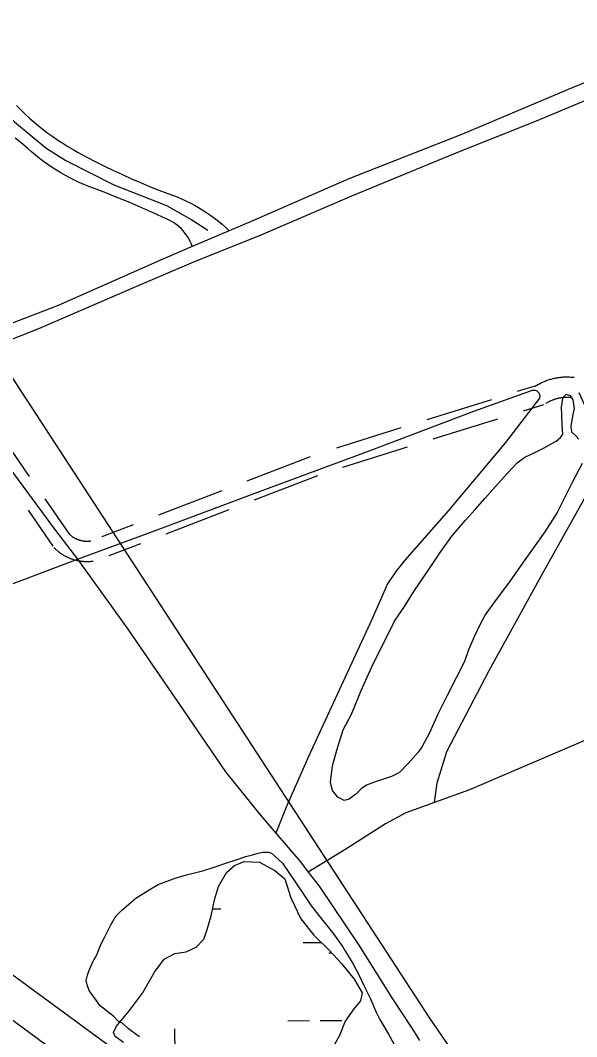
# Model space of a CAD drawing. Extents: x 3540316 to 3578335, y 553172 to 578787.
# Drawn here: x 3555268 to 3556090, y 567214 to 568715 of the extents above; entities that cross this region are included whole.
import ezdxf

# ---------------------------------------------------------------- set-up
doc = ezdxf.new("R2010")
doc.units = 0
for name, color, linetype in [('V-DTCH-CNTR', 7, 'Continuous'), ('V-ROAD-CNTR', 7, 'Continuous'), ('V-SITE-VEGE', 7, 'Continuous'), ('V-TOPO-SHOR', 7, 'Continuous'), ('V-UTIL-LINE', 7, 'Continuous'), ('V-WETL-SWMP', 7, 'Continuous')]:
    doc.layers.add(name, color=color, linetype=linetype)

msp = doc.modelspace()

# ---------------------------------------------------------------- linework, layer by layer
at = {"layer": 'V-DTCH-CNTR'}
for points in [[(3554463.0330000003, 569224.812), (3554515.633, 569140.407), (3554623.219, 568970.452), (3554731.904, 568806.424), (3554826.6750000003, 568665.259), (3554952.279, 568474.861), (3555095.748, 568275.25), (3555135.549, 568223.194), (3555158.365, 568193.351), (3555251.322, 568055.117), (3555320.014, 567961.476), (3555352.9050000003, 567919.234), (3555427.264, 567815.755), (3555509.927, 567695.113), (3555571.478, 567604.9230000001), (3555622.61, 567541.192), (3555645.974, 567514.115), (3555682.094, 567472.254), (3555693.772, 567456.959), (3555709.792, 567435.984), (3555768.346, 567348.706), (3555817.301, 567271.3470000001)], [(3556143.49, 568639.02), (3556087.029, 568616.498), (3555921.8680000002, 568546.8150000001), (3555753.705, 568480.638), (3555609.143, 568417.7440000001), (3555577.038, 568404.061), (3555522.406, 568380.78), (3555478.669, 568362.139), (3555324.131, 568293.787), (3555204.165, 568247.787), (3555135.549, 568223.194), (3555012.822, 568162.9670000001), (3554839.4450000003, 568089.032), (3554670.771, 568016.936), (3554512.1380000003, 567945.571), (3554473.25, 567926.662), (3554435.796, 567908.451), (3554406.725, 567895.057)], [(3555262.4590000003, 568588.862), (3555268.7120000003, 568582.612), (3555275.106, 568576.507), (3555281.637, 568570.547), (3555288.3030000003, 568564.741), (3555295.1, 568559.089), (3555302.024, 568553.5920000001), (3555309.074, 568548.257), (3555316.244, 568543.081), (3555323.528, 568538.074), (3555330.9280000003, 568533.235), (3555338.436, 568528.5650000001), (3555346.048, 568524.0700000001), (3555353.761, 568519.7490000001), (3555366.627, 568512.833), (3555379.59, 568506.099), (3555392.646, 568499.545), (3555405.793, 568493.18), (3555419.029, 568486.997), (3555432.3510000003, 568481.003), (3555445.753, 568475.196), (3555459.239, 568469.581), (3555472.801, 568464.154), (3555486.4390000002, 568458.919), (3555493.156, 568456.56), (3555499.802, 568454.002), (3555506.3680000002, 568451.2490000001), (3555512.852, 568448.304), (3555519.2460000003, 568445.169), (3555525.541, 568441.8470000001), (3555531.738, 568438.341), (3555537.829, 568434.652)], [(3555522.406, 568380.78), (3555521.011, 568384.464), (3555519.409, 568388.064), (3555517.603, 568391.564), (3555515.6, 568394.958), (3555513.407, 568398.231), (3555511.0270000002, 568401.37), (3555508.473, 568404.37), (3555505.751, 568407.219), (3555502.87, 568409.906), (3555499.841, 568412.425), (3555496.67, 568414.7660000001), (3555493.3710000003, 568416.921), (3555489.955, 568418.883), (3555486.433, 568420.6460000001), (3555482.8140000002, 568422.204), (3555465.322, 568430.2220000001), (3555447.727, 568438.013), (3555430.031, 568445.5700000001), (3555412.238, 568452.8960000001), (3555394.35, 568459.988), (3555376.3710000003, 568466.845), (3555369.232, 568469.528), (3555362.164, 568472.399), (3555355.176, 568475.457), (3555348.27, 568478.699), (3555341.455, 568482.123), (3555334.733, 568485.727), (3555328.108, 568489.508), (3555321.5870000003, 568493.465), (3555315.173, 568497.593), (3555308.8710000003, 568501.89), (3555302.684, 568506.355), (3555296.62, 568510.979), (3555290.679, 568515.765), (3555284.8680000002, 568520.707), (3555279.191, 568525.8), (3555269.8340000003, 568533.29), (3555260.606, 568540.939)], [(3555537.829, 568434.652), (3555543.807, 568430.7880000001), (3555549.669, 568426.747), (3555555.407, 568422.536), (3555561.019, 568418.158), (3555566.497, 568413.617), (3555571.838, 568408.917), (3555577.038, 568404.061)], [(3558195.418, 568441.437), (3558077.294, 568396.852), (3558076.862, 568396.6900000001), (3557891.589, 568327.91), (3557689.765, 568258.903), (3557567.403, 568215.236), (3557529.065, 568201.049), (3557371.539, 568142.763), (3557150.392, 568060.481), (3556909.811, 567972.609), (3556813.807, 567933.31), (3556716.992, 567893.677), (3556515.8740000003, 567816.402), (3556292.994, 567731.142), (3556089.626, 567645.558), (3555932.1180000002, 567578.3470000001), (3555880.3200000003, 567559.542), (3555862.705, 567553.148), (3555837.994, 567544.528), (3555808.071, 567528.15), (3555749.472, 567490.686), (3555693.772, 567456.959)], [(3554781.441, 567706.697), (3554876.7120000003, 567742.895), (3555092.008, 567820.959), (3555273.1520000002, 567889.09), (3555352.9050000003, 567919.234), (3555466.4280000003, 567961.007), (3555629.344, 568021.79), (3555785.211, 568079.5210000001), (3555938.705, 568137.809), (3556024.977, 568168.726)], [(3555880.3200000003, 567559.542), (3555884.058, 567588.562), (3555898.787, 567634.88), (3555960.9790000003, 567754.569), (3556041.15, 567899.34), (3556110.952, 568024.454), (3556132.7830000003, 568070.278), (3556133.267, 568077.9720000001), (3556126.5530000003, 568093.251), (3556094.344, 568164.611)], [(3556024.977, 568168.726), (3556026.345, 568168.875), (3556027.721, 568168.8200000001), (3556029.073, 568168.558), (3556030.369, 568168.0970000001), (3556031.586, 568167.4500000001), (3556032.6890000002, 568166.626), (3556033.656, 568165.647), (3556034.467, 568164.537), (3556035.102, 568163.319), (3556035.544, 568162.018), (3556035.788, 568160.667), (3556035.827, 568159.294), (3556035.659, 568157.933), (3556035.286, 568156.612)], [(3556035.286, 568156.612), (3555985.465, 568091.162), (3555901.132, 567990.672), (3555836.522, 567917.653), (3555823.157, 567900.915), (3555810.998, 567882.419), (3555787.482, 567830.068), (3555739.272, 567725.352), (3555694.501, 567628.3690000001), (3555661.258, 567552.826), (3555645.974, 567514.115)], [(3555817.301, 567271.3470000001), (3555844.687, 567229.388), (3555849.34, 567222.42), (3555853.811, 567215.336), (3555858.102, 567208.14)]]:
    msp.add_lwpolyline(points, dxfattribs=at)
at = {"layer": 'V-ROAD-CNTR'}
for points in [[(3553733.2674951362, 568422.6831282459), (3555559.5558425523, 567083.152807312), (3556383.7671941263, 566471.859029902), (3557080.837799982, 565950.1740732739), (3558260.0774414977, 565068.626836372), (3559929.002103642, 563836.4003008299), (3560761.685438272, 563207.4415587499)], [(3562447.911065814, 561906.290161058), (3561783.7923940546, 562398.167177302), (3561237.9404857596, 562795.0213835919), (3560747.3874668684, 563166.443640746), (3559829.491302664, 563849.1252753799), (3558932.3930968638, 564513.0089476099), (3557712.680536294, 565416.798140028), (3556649.553662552, 566203.31556699), (3555718.964523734, 566897.0051796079), (3553740.933479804, 568355.977261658)], [(3556029.2529031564, 568174.6016244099), (3556030.477900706, 568175.37162287), (3556031.822898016, 568176.1736212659), (3556033.1028954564, 568176.9086197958), (3556034.437892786, 568177.654618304), (3556035.824890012, 568178.3886168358), (3556037.143887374, 568179.0566155), (3556038.51088464, 568179.7296141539), (3556039.942881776, 568180.3956128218), (3556041.329879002, 568181.0086115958), (3556042.7398761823, 568181.6056104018), (3556044.122873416, 568182.1616092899), (3556045.54087058, 568182.7116081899), (3556047.0258676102, 568183.250607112), (3556048.4728647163, 568183.7446061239), (3556049.889861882, 568184.2016052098), (3556051.34585897, 568184.6516043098), (3556052.8348559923, 568185.0756034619), (3556054.312853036, 568185.4726026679), (3556055.807850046, 568185.8416019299), (3556057.2658471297, 568186.1776012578), (3556058.769844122, 568186.4996006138), (3556060.291841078, 568186.7936000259), (3556061.77083812, 568187.0505995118), (3556063.286835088, 568187.2945990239), (3556064.8088320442, 568187.5035986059), (3556066.313829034, 568187.6905982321), (3556067.8258260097, 568187.8465979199), (3556069.3698229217, 568187.9865976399), (3556070.9198198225, 568188.0875974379), (3556072.403816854, 568188.1645972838), (3556073.911813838, 568188.2185971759), (3556075.464810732, 568188.2475971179), (3556077.019807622, 568188.2445971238), (3556078.504804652, 568188.214597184), (3556080.039801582, 568188.1675972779), (3556081.614798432, 568188.0795974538), (3556083.0957954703, 568187.972597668), (3556084.5997924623, 568187.843597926), (3556086.159789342, 568187.6805982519), (3556086.938787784, 568187.58159845)], [(3556003.1349553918, 568166.980639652), (3556032.7718961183, 568176.223621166)], [(3556045.222871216, 568149.205675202), (3556046.147869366, 568149.787674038), (3556046.972867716, 568150.279673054), (3556047.8848658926, 568150.8026720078), (3556048.7698641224, 568151.2966710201), (3556049.62086242, 568151.74667012), (3556050.5518605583, 568152.2186691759), (3556051.462858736, 568152.667668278), (3556052.328857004, 568153.069667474), (3556053.249855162, 568153.4766666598), (3556054.1838532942, 568153.8736658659), (3556055.142851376, 568154.257665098), (3556056.082849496, 568154.623664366), (3556056.987847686, 568154.950663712), (3556057.928845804, 568155.2726630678), (3556058.923843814, 568155.593662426), (3556059.881841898, 568155.889661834), (3556060.838839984, 568156.16166129), (3556061.798838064, 568156.4206607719), (3556062.771836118, 568156.6596602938), (3556063.773834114, 568156.8916598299), (3556064.7518321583, 568157.0996594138), (3556065.7118302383, 568157.2856590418), (3556066.726828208, 568157.4626586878), (3556067.706826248, 568157.620658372), (3556068.698824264, 568157.7556581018), (3556069.711822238, 568157.882657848), (3556070.717820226, 568157.98665764), (3556071.693818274, 568158.074657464), (3556072.6718163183, 568158.1376573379), (3556073.7198142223, 568158.192657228), (3556074.731812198, 568158.228657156), (3556075.712810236, 568158.2476571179), (3556076.689808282, 568158.2446571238), (3556077.746806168, 568158.2246571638), (3556078.737804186, 568158.1936572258), (3556079.6968022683, 568158.1396573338), (3556080.7398001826, 568158.0646574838), (3556081.763798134, 568157.9776576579), (3556082.709796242, 568157.878657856), (3556083.1587953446, 568157.82165797)], [(3555869.4842226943, 568125.297723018), (3555964.949031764, 568155.0706634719)], [(3556012.066937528, 568138.3406969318), (3556041.703878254, 568147.5836784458)], [(3555224.6185124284, 568123.504726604), (3555281.481398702, 568041.2458911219)], [(3555735.833489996, 568083.6158063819), (3555831.2982990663, 568113.388746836)], [(3555878.41620483, 568096.657780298), (3555973.8810139, 568126.430720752)], [(3555744.765472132, 568054.975863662), (3555840.2302812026, 568084.748804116)], [(3555603.6267544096, 568034.833903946), (3555696.9735677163, 568070.6988322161)], [(3555614.3867328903, 568006.829959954), (3555707.733546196, 568042.6948882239)], [(3555304.2263532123, 568008.3429569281), (3555340.8932798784, 567955.3010630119)], [(3555472.9410157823, 567984.62200437), (3555566.2878290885, 568020.4879326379)], [(3555279.548402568, 567991.2829910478), (3555316.215329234, 567938.241097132)], [(3555483.700994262, 567956.6180603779), (3555577.047807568, 567992.4839886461)], [(3555388.9291838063, 567952.343068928), (3555435.60209046, 567970.276033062)], [(3555339.2732831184, 567957.2640590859), (3555339.803282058, 567956.7230601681), (3555340.2502811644, 567956.2860610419), (3555340.770280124, 567955.796062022), (3555341.2642791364, 567955.340062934), (3555341.733278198, 567954.9270637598), (3555342.2672771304, 567954.4730646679), (3555342.780276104, 567954.0480655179), (3555343.27227512, 567953.658066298), (3555343.804274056, 567953.251067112), (3555344.3372729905, 567952.8580678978), (3555344.9082718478, 567952.4520687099), (3555345.4612707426, 567952.0690694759), (3555345.970269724, 567951.733070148), (3555346.525268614, 567951.383070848), (3555347.1322673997, 567951.0120715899), (3555347.699266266, 567950.67707226), (3555348.279265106, 567950.351072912), (3555348.8482639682, 567950.040073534), (3555349.429262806, 567949.7400741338), (3555350.05226156, 567949.430074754), (3555350.6412603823, 567949.1490753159), (3555351.2282592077, 567948.88207585), (3555351.864257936, 567948.6080763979), (3555352.465256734, 567948.3570769), (3555353.0782555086, 567948.118077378), (3555353.720254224, 567947.87707786), (3555354.3572529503, 567947.6530783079), (3555354.950251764, 567947.4520787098), (3555355.5642505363, 567947.263079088), (3555356.250249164, 567947.060079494), (3555356.89724787, 567946.880079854), (3555357.519246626, 567946.7190801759), (3555358.138245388, 567946.5720804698), (3555358.839243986, 567946.4180807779), (3555359.475242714, 567946.2860810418), (3555360.0862414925, 567946.1760812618), (3555360.789240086, 567946.059081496), (3555361.459238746, 567945.9580816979), (3555362.070237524, 567945.8780818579), (3555362.749236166, 567945.8030820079), (3555363.400234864, 567945.739082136), (3555364.088233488, 567945.6890822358), (3555364.765232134, 567945.644082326), (3555365.3872308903, 567945.618082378), (3555366.061229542, 567945.6020824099), (3555366.740228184, 567945.5960824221), (3555367.3792269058, 567945.6010824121), (3555368.060225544, 567945.6230823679), (3555368.733224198, 567945.650082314), (3555369.385222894, 567945.6920822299), (3555370.0672215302, 567945.744082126), (3555370.684220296, 567945.8050820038), (3555371.3612189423, 567945.884081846), (3555372.1602173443, 567945.989081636)], [(3555317.835325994, 567936.278101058), (3555318.6053244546, 567935.4911026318), (3555319.480322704, 567934.638104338), (3555320.304321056, 567933.8601058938), (3555321.1783193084, 567933.0541075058), (3555322.099317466, 567932.243109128), (3555322.971315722, 567931.501110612), (3555323.888313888, 567930.740112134), (3555324.848311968, 567929.9801136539), (3555325.784310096, 567929.2651150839), (3555326.749308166, 567928.5521165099), (3555327.6843062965, 567927.8901178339), (3555328.6513043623, 567927.2191191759), (3555329.6943022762, 567926.5311205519), (3555330.6993002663, 567925.895121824), (3555331.6762983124, 567925.300123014), (3555332.6992962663, 567924.693124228), (3555333.741294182, 567924.1071253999), (3555334.79229208, 567923.5341265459), (3555335.8652899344, 567922.9821276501), (3555336.8942878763, 567922.4681286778), (3555337.981285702, 567921.9491297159), (3555339.0782835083, 567921.4521307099), (3555340.140281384, 567920.99213163), (3555341.24727917, 567920.531132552), (3555342.3642769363, 567920.0961334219), (3555343.4602747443, 567919.685134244), (3555344.569272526, 567919.2931350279), (3555345.730270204, 567918.9021358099), (3555346.886267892, 567918.545136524), (3555347.978265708, 567918.2221371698), (3555349.1092634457, 567917.9081377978), (3555350.281261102, 567917.6031384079), (3555351.464258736, 567917.3221389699), (3555352.5812565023, 567917.078139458), (3555353.755254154, 567916.834139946), (3555354.970251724, 567916.6141403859), (3555356.0932494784, 567916.4291407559), (3555357.2572471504, 567916.2521411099), (3555358.474244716, 567916.0921414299), (3555359.64724237, 567915.9631416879), (3555360.8382399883, 567915.8471419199), (3555361.996237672, 567915.7611420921), (3555363.1632353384, 567915.684142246), (3555364.401232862, 567915.6341423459), (3555365.5732305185, 567915.604142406), (3555366.740228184, 567915.596142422), (3555367.963225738, 567915.6051424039), (3555369.130223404, 567915.6411423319), (3555370.3052210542, 567915.688142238), (3555371.501218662, 567915.7661420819), (3555372.6752163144, 567915.8561419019), (3555373.8942138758, 567915.975141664), (3555375.059211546, 567916.1121413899), (3555376.0602095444, 567916.2431411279)], [(3555399.689162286, 567924.3391249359), (3555446.3620689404, 567942.2720890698)]]:
    msp.add_lwpolyline(points, dxfattribs=at)
at = {"layer": 'V-SITE-VEGE'}
msp.add_lwpolyline([(3555444.102, 567213.653), (3555427.954, 567225.589), (3555419.477, 567233.072), (3555412.578, 567236.777), (3555406.395, 567243.533), (3555386.39, 567259.2170000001), (3555380.184, 567267.495), (3555373.197, 567277.28), (3555370.088, 567281.802), (3555366.924, 567290.123), (3555365.304, 567296.9450000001), (3555367.474, 567304.584), (3555369.668, 567310.702), (3555375.554, 567324.481), (3555381.495, 567334.454), (3555387.358, 567349.755), (3555392.528, 567360.478), (3555402.149, 567378.873), (3555409.5670000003, 567391.9130000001), (3555417.063, 567399.63), (3555428.329, 567409.681), (3555438.853, 567418.201), (3555458.451, 567430.657), (3555472.031, 567438.46), (3555496.9960000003, 567447.9500000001), (3555513.661, 567452.757), (3555539.431, 567459.218), (3555554.576, 567463.998), (3555575.011, 567471.142), (3555585.615, 567474.339), (3555601.5100000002, 567479.893), (3555611.363, 567482.3200000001), (3555619.694, 567484.7220000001), (3555626.518, 567486.3420000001), (3555634.884, 567486.463), (3555639.467, 567485.009), (3555649.49, 567476.024), (3555655.661, 567470.03), (3555687.536, 567422.5650000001), (3555698.415, 567406.751), (3555717.011, 567383.438), (3555729.409, 567367.644), (3555744.929, 567346.5700000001), (3555748.83, 567339.781), (3555759.742, 567321.683), (3555766.787, 567308.0920000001), (3555778.537, 567284.682), (3555785.602, 567269.5700000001), (3555794.253, 567249.917), (3555799.731, 567239.3470000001), (3555812.218, 567217.468), (3555820.035, 567203.128)], dxfattribs=at)
at = {"layer": 'V-TOPO-SHOR'}
for points in [[(3555027.617, 569445.176), (3555018.682, 569364.651), (3554988.029, 569230.026), (3554965.933, 569117.986), (3554957.434, 569048.698), (3554955.077, 569005.51), (3554960.1890000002, 568977.792), (3554965.813, 568955.997), (3554975.012, 568931.886), (3554988.394, 568904.875), (3555002.859, 568884.977), (3555052.341, 568812.353), (3555122.165, 568722.277), (3555194.33, 568634.007), (3555259.723, 568565.151), (3555305.776, 568526.769), (3555335.6010000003, 568507.674), (3555406.448, 568472), (3555484.319, 568441.155), (3555521.853, 568420.392), (3555545.126, 568404.751)], [(3555162.126, 568207.15), (3555295.596, 568259.839), (3555440.166, 568322.143), (3555524.8000000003, 568358.194), (3555624.1580000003, 568397.997), (3555758.1550000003, 568455.425), (3555909.811, 568518.417), (3556030.934, 568566.208), (3556185.521, 568631.014)], [(3556098.361, 568060.136), (3556083.969, 568032.151), (3556061.521, 567988.0920000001), (3556043.593, 567959.4670000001), (3556012.855, 567916.475), (3555989.661, 567883.638), (3555969.924, 567857.354), (3555955.4250000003, 567837.052), (3555947.355, 567822.161), (3555938.733, 567804.304), (3555930.722, 567785.276), (3555924.457, 567768.045), (3555912.38, 567743.639), (3555898.562, 567716.845), (3555885.336, 567690.057), (3555872.708, 567662.687), (3555862.347, 567642.443), (3555856.543, 567634.677), (3555841.412, 567617.322), (3555828.588, 567604.139), (3555816.849, 567598.0650000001), (3555802.1380000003, 567593.131), (3555791.548, 567589.438), (3555779.782, 567585.138), (3555772.1720000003, 567579.71), (3555764.002, 567571.912), (3555754.0530000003, 567564.68), (3555746.985, 567562.808), (3555737.4620000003, 567567.406), (3555729.639, 567577.3470000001), (3555726.511, 567589.719), (3555729.723, 567614.002), (3555735.906, 567637.145), (3555745.543, 567666.839), (3555757.639, 567690.063), (3555771.932, 567725.1410000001), (3555789.715, 567764.405), (3555805.824, 567796.553), (3555821.356, 567827.51), (3555835.84, 567848.9940000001), (3555849.723, 567871.059), (3555872.898, 567905.078), (3555888.531, 567928.942), (3555905.937, 567952.832), (3555926.296, 567976.76), (3555940.269, 567992.3250000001), (3555954.824, 568008.49), (3555974.6180000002, 568030.637), (3555988, 568046.194), (3556002.574, 568061.175), (3556013.69, 568069.604), (3556027.784, 568076.303), (3556042.465, 568083.6), (3556053.614, 568089.667), (3556060.065, 568093.304), (3556066.494, 568098.713), (3556069.975, 568103.491), (3556069.1950000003, 568117.077), (3556068.392, 568132.437), (3556068.237, 568143.6680000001), (3556069.836, 568156.106), (3556072.1520000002, 568159.684), (3556075.0670000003, 568162.682), (3556081.002, 568160.988), (3556084.639, 568154.537), (3556086.593, 568141.557), (3556084.383, 568130.295), (3556081.6410000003, 568114.886), (3556082.929, 568107.218), (3556089.521, 568100.806), (3556093.724, 568096.134)]]:
    msp.add_lwpolyline(points, dxfattribs=at)
at = {"layer": 'V-UTIL-LINE'}
msp.add_lwpolyline([(3553353.727254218, 570349.6962742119), (3553784.6503923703, 570104.4467647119), (3553953.022055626, 570010.106953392), (3554075.3788109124, 569898.3931768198), (3554486.304989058, 569301.262371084), (3555248.356464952, 568198.9595756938), (3555872.8722159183, 567240.922491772), (3556318.701324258, 566591.0907914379), (3556816.4993286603, 565856.2832610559)], dxfattribs=at)
at = {"layer": 'V-WETL-SWMP'}
for p, q in [((3555552.3853114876, 567402.5567691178), (3555564.3255878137, 567402.648815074)), ((3555686.0291347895, 567352.8435033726), (3555713.022698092, 567353.0515930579)), ((3555724.1469576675, 567337.7058899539), (3555728.390205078, 567337.7386005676)), ((3555663.5116533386, 567237.2344893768), (3555695.5107025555, 567237.481165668)), ((3555711.5102271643, 567237.6045038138), (3555743.5092763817, 567237.8511801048)), ((3555496.8105290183, 567189.518033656), (3555496.533018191, 567225.5169640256))]:
    msp.add_line(p, q, dxfattribs=at)
msp.add_lwpolyline([(3555420.457, 567205.336), (3555408.161, 567213.922), (3555406.129, 567219.735), (3555410.369, 567229.533), (3555429.515, 567252.207), (3555448.612, 567278.2880000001), (3555466.664, 567309.2220000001), (3555480.992, 567328.4180000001), (3555496.455, 567336.432), (3555513.457, 567339.113), (3555527.961, 567346.139), (3555539.474, 567357.991), (3555544.137, 567372.178), (3555550.1750000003, 567392.227), (3555555.191, 567415.669), (3555561.23, 567435.718), (3555573.102, 567456.339), (3555584.637, 567466.73), (3555599.162, 567472.296), (3555621.5670000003, 567471.647), (3555644.142, 567459.316), (3555658.9280000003, 567446.872), (3555668.099, 567418.767), (3555682.667, 567387.818), (3555702.004, 567363.755), (3555724.72, 567341.689), (3555743.019, 567321.993), (3555761.369, 567298.889), (3555773.347, 567278.6140000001), (3555771.083, 567266.897), (3555761.0300000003, 567255.066), (3555748.149, 567236.865), (3555739.697, 567215.321), (3555724.5160000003, 567187.836)], dxfattribs=at)

doc.saveas('drawing.dxf')
